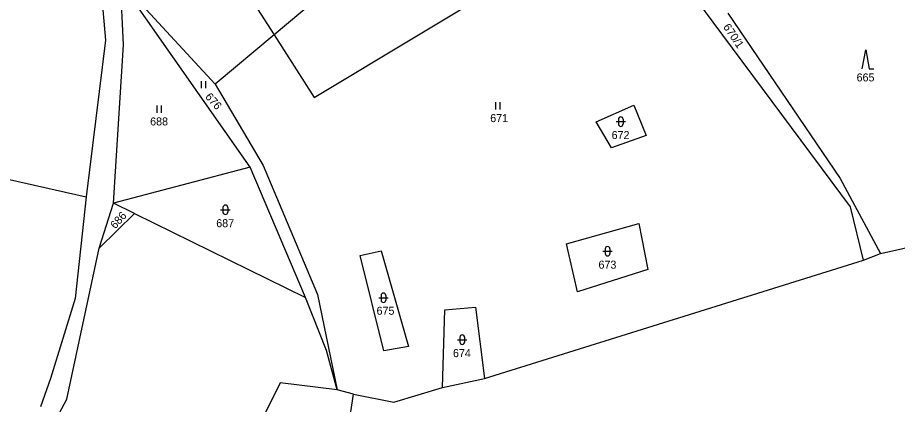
# Model space of a CAD drawing. Extents: x -670359 to -668019, y -978807 to -976674.
# Drawn here: x -668641.1 to -668454.3, y -977825.3 to -977743.3 of the extents above; entities that cross this region are included whole.
import ezdxf

# ---------------------------------------------------------------- set-up
doc = ezdxf.new("R2010")
doc.units = 0
for name, color, linetype in [('Hranice kat_území', 7, 'Continuous'), ('Hranice parcel', 7, 'Continuous'), ('Parcelní čísla', 7, 'Continuous'), ('Vnitřní kresba', 7, 'Continuous'), ('Značky kultur', 7, 'Continuous')]:
    doc.layers.add(name, color=color, linetype=linetype)

msp = doc.modelspace()

# ---------------------------------------------------------------- linework, layer by layer
at = {"layer": 'Hranice kat_území'}
for points in [[(-668457.87, -977793.35), (-668433.57, -977787.88)], [(-668461.52, -977794.74), (-668457.87, -977793.35)], [(-668542.02, -977819.84), (-668461.52, -977794.74)], [(-668550.89, -977821.77), (-668542.02, -977819.84)], [(-668561.25, -977824.85), (-668550.89, -977821.77)], [(-668572.57, -977841.49), (-668569.84, -977823.18)], [(-668569.84, -977823.18), (-668561.25, -977824.85)]]:
    msp.add_lwpolyline(points, dxfattribs=at)
at = {"layer": 'Hranice parcel'}
for points in [[(-668526.62, -977696.65), (-668586.69, -977746.97)], [(-668493.46, -977744.24), (-668511.35, -977720.08)], [(-668591.77, -977775.03), (-668619.3, -977735.7)], [(-668618.64, -977749.04), (-668619.3, -977735.7)], [(-668623.4, -977737.55), (-668622.47, -977748.11)], [(-668599.16, -977757.41), (-668615.55, -977739.75)], [(-668490.35, -977742.35), (-668466.44, -977777.44)], [(-668464.25, -977783.44), (-668493.46, -977744.24)], [(-668586.69, -977746.97), (-668599.16, -977757.41)], [(-668622.47, -977748.11), (-668626.59, -977781.3)], [(-668620.79, -977782.66), (-668618.64, -977749.04)], [(-668599.16, -977757.41), (-668589.03, -977774.65)], [(-668518.31, -977765.37), (-668510.26, -977761.89)], [(-668510.26, -977761.89), (-668507.68, -977768.31)], [(-668515.06, -977770.93), (-668518.31, -977765.37)], [(-668692.75, -977766.4), (-668626.59, -977781.3)], [(-668507.68, -977768.31), (-668515.06, -977770.93)], [(-668591.77, -977775.03), (-668620.79, -977782.66)], [(-668580.01, -977802.66), (-668591.77, -977775.03)], [(-668589.03, -977774.65), (-668577.43, -977802.03)], [(-668466.44, -977777.44), (-668457.87, -977793.35)], [(-668626.59, -977781.3), (-668628.9, -977802.9)], [(-668623.82, -977792.18), (-668620.79, -977782.66)], [(-668616.3, -977784.86), (-668620.79, -977782.66)], [(-668623.82, -977792.18), (-668616.3, -977784.86)], [(-668616.3, -977784.86), (-668580.01, -977802.66)], [(-668461.52, -977794.74), (-668464.25, -977783.44)], [(-668524.59, -977791.32), (-668509.22, -977786.98)], [(-668509.22, -977786.98), (-668507.32, -977796.73)], [(-668630.67, -977824.25), (-668623.82, -977792.18)], [(-668522.23, -977801.49), (-668524.59, -977791.32)], [(-668568.41, -977793.78), (-668563.97, -977792.74)], [(-668563.35, -977813.97), (-668568.41, -977793.78)], [(-668563.97, -977792.74), (-668558.11, -977813.03)], [(-668507.32, -977796.73), (-668522.23, -977801.49)], [(-668628.9, -977802.9), (-668634.16, -977819.84)], [(-668575.52, -977813.94), (-668580.01, -977802.66)], [(-668577.43, -977802.03), (-668573.26, -977822.26)], [(-668550.89, -977821.77), (-668550.39, -977805.3)], [(-668550.39, -977805.3), (-668543.89, -977804.73)], [(-668543.89, -977804.73), (-668542.02, -977819.84)], [(-668573.26, -977822.26), (-668575.52, -977813.94)], [(-668558.11, -977813.03), (-668563.35, -977813.97)], [(-668634.16, -977819.84), (-668636.27, -977825.84)], [(-668585.38, -977820.8), (-668597.1, -977844.23)], [(-668573.26, -977822.26), (-668585.38, -977820.8)], [(-668569.84, -977823.18), (-668573.26, -977822.26)], [(-668638.79, -977839.27), (-668630.67, -977824.25)]]:
    msp.add_lwpolyline(points, dxfattribs=at)
at = {"layer": 'Vnitřní kresba'}
for points in [[(-668578.19, -977760.23), (-668511.35, -977720.08)], [(-668602.87, -977721.74), (-668586.69, -977746.97)], [(-668586.69, -977746.97), (-668578.19, -977760.23)]]:
    msp.add_lwpolyline(points, dxfattribs=at)
at = {"layer": 'Značky kultur'}
for p, q in [((-668602.14, -977756.79), (-668602.14, -977758.29)), ((-668601.14, -977758.29), (-668601.14, -977756.79)), ((-668611.57, -977761.97), (-668611.57, -977763.47)), ((-668610.57, -977763.47), (-668610.57, -977761.97)), ((-668539.67, -977761.26), (-668539.67, -977762.76)), ((-668538.67, -977762.76), (-668538.67, -977761.26)), ((-668514.07, -977765.36), (-668512.07, -977765.36)), ((-668513.57, -977764.86), (-668513.57, -977765.86)), ((-668512.57, -977764.86), (-668512.57, -977765.86)), ((-668598.03, -977784.06), (-668596.03, -977784.06)), ((-668597.53, -977783.56), (-668597.53, -977784.56)), ((-668596.53, -977783.56), (-668596.53, -977784.56)), ((-668516.36, -977792.35), (-668516.36, -977793.35)), ((-668515.36, -977792.35), (-668515.36, -977793.35)), ((-668516.86, -977792.85), (-668514.86, -977792.85)), ((-668564.45, -977802.72), (-668562.45, -977802.72)), ((-668563.95, -977802.22), (-668563.95, -977803.22)), ((-668562.95, -977802.22), (-668562.95, -977803.22)), ((-668547.73, -977811.62), (-668545.73, -977811.62)), ((-668547.23, -977811.12), (-668547.23, -977812.12)), ((-668546.23, -977811.12), (-668546.23, -977812.12))]:
    msp.add_line(p, q, dxfattribs=at)
msp.add_lwpolyline([(-668461.8, -977754.13), (-668461.05, -977750.13), (-668460.3, -977754.13), (-668459.3, -977754.13)], dxfattribs=at)
for centre, start, end in [((-668513.07, -977764.86), 0, 180), ((-668513.07, -977765.86), 180, 0), ((-668597.03, -977783.56), 0, 180), ((-668597.03, -977784.56), 180, 0), ((-668515.86, -977792.35), 0, 180), ((-668515.86, -977793.35), 180, 0), ((-668563.45, -977802.22), 0, 180), ((-668563.45, -977803.22), 180, 0), ((-668546.73, -977811.12), 0, 180), ((-668546.73, -977812.12), 180, 0)]:
    msp.add_arc(centre, 0.5, start, end, dxfattribs=at)

# ---------------------------------------------------------------- texts
at = {"layer": 'Parcelní čísla'}
for s, rotation, p in [('670/1', 304.1653, (-668491.4, -977745.27)), ('676', 311.6661, (-668601.42, -977760.17)), ('686', 47.6507, (-668620.41, -977788.23))]:
    msp.add_text(s, height=1.7, rotation=rotation, dxfattribs=at).set_placement(p)
for s, p in [('665', (-668462.98, -977756.83)), ('671', (-668540.78, -977765.46)), ('688', (-668613, -977766.17)), ('672', (-668515, -977769.06)), ('687', (-668598.96, -977787.76)), ('673', (-668517.79, -977796.55)), ('675', (-668564.92, -977806.33)), ('674', (-668548.69, -977815.32))]:
    msp.add_text(s, height=1.7, dxfattribs=at).set_placement(p)

doc.saveas('drawing.dxf')
